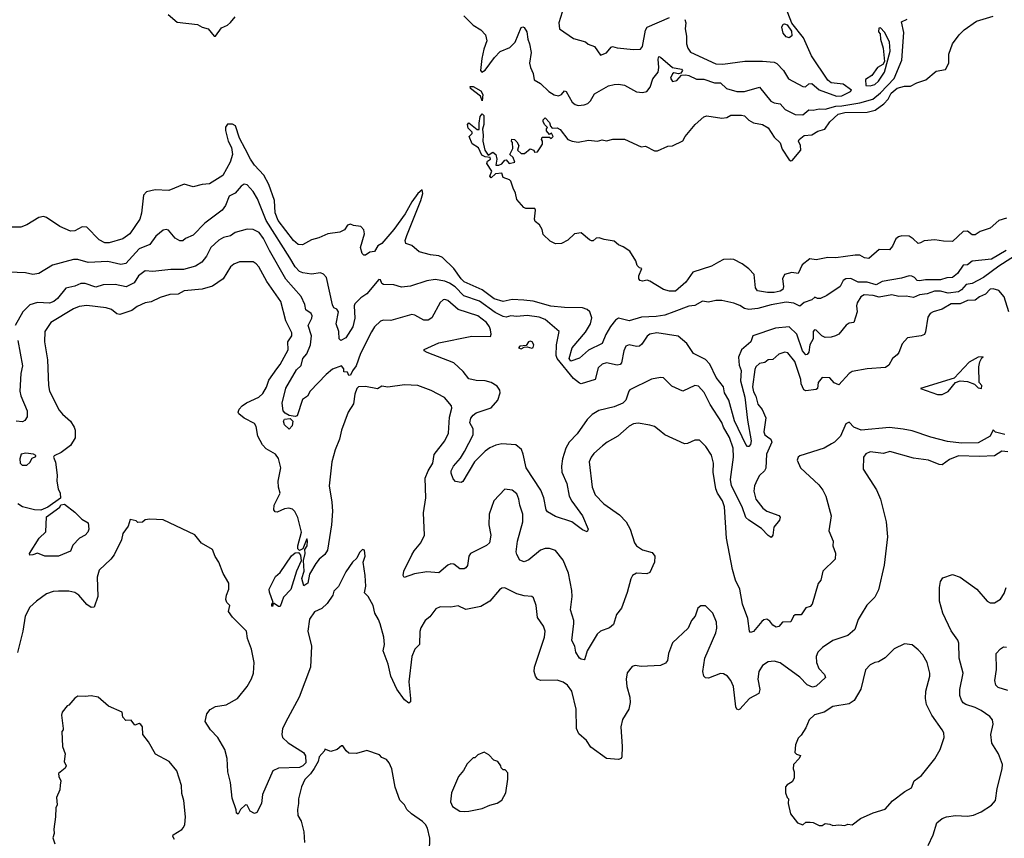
# Model space of a CAD drawing. Extents: x 1771496 to 1971148, y 471553 to 643630.
# Tile 375 of 656: x 1866537 to 1873110, y 547642 to 553105. Entities that reach past the tile are written whole.
import ezdxf

# ---------------------------------------------------------------- set-up
doc = ezdxf.new("R2010")
doc.units = 0

msp = doc.modelspace()

# ---------------------------------------------------------------- linework, layer by layer
at = {"layer": '0CON10XD'}
for points in [[(1870977.3, 553107.3), (1870983.5, 553083.5), (1870980.6, 553045), (1870989.2, 552995), (1870989.7, 552945), (1870998, 552915), (1871015, 552887.3), (1871185, 552811), (1871231.3, 552808.7), (1871378.3, 552828.3), (1871495, 552828.8), (1871575, 552821.9), (1871592.1, 552812.1), (1871636.2, 552765), (1871669.4, 552709.4), (1871765, 552659.2), (1871782.3, 552657.7), (1871805, 552676.2), (1871825, 552680), (1871875, 552636.2), (1871990, 552595), (1872025, 552596.9), (1872083.3, 552625), (1872090, 552635), (1872035, 552674.3), (1871955, 552684.3), (1871931.8, 552701.8), (1871822.9, 552862.9), (1871769.2, 552985), (1871692.4, 553082.4), (1871648.8, 553191.2)], [(1867528.7, 553138.7), (1867588.8, 553088.8), (1867725, 553072), (1867755, 553055.8), (1867796, 553045), (1867835, 552996.2), (1867845, 552996), (1867885, 553050), (1867925, 553068.9), (1867945, 553086.9), (1867976.4, 553125)], [(1869501.5, 553131.5), (1869565, 553068.6), (1869615, 553038.2), (1869647.8, 553005), (1869654.8, 552965), (1869635, 552909.2), (1869622.1, 552845), (1869613.8, 552765), (1869623.3, 552755), (1869645, 552768.5), (1869707.3, 552852.7), (1869745, 552892.1), (1869810.3, 552920.3), (1869844.7, 552955), (1869885, 553052.9), (1869895, 553057.3), (1869905, 553052.2), (1869922, 553025), (1869929.1, 552975), (1869940.6, 552945), (1869951.1, 552885), (1869940.9, 552815), (1869946.9, 552785), (1869965.5, 552745), (1869972.6, 552702.6), (1870015, 552678.2), (1870068.5, 552625), (1870105, 552604.1), (1870135, 552597.7), (1870153.9, 552606.1), (1870175, 552630), (1870185, 552626), (1870225, 552555.3), (1870245, 552538.9), (1870265, 552533.3), (1870305, 552536.3), (1870329.4, 552545), (1870347.1, 552562.9), (1870375, 552611.2), (1870467.4, 552662.6), (1870505, 552673.1), (1870535, 552675.6), (1870575, 552667.5), (1870655, 552622.7), (1870695, 552619), (1870723.1, 552626.9), (1870745.7, 552654.3), (1870765, 552710), (1870799.3, 552755), (1870804.7, 552785), (1870799.3, 552840.7), (1870805, 552858.8), (1870815, 552856), (1870895, 552786.7), (1870956.2, 552775), (1870961.2, 552765), (1870950.7, 552749.3), (1870935, 552743.3), (1870905, 552750), (1870895, 552743.3), (1870882.9, 552715), (1870895, 552692.9), (1870925, 552699.2), (1870955.8, 552734.2), (1870985, 552736.5), (1871005, 552733.1), (1871055, 552708.5), (1871105, 552707.4), (1871175, 552683.7), (1871215, 552684.7), (1871256.7, 552645), (1871325, 552624.9), (1871375, 552625.4), (1871475, 552655.6), (1871551.8, 552561.8), (1871575, 552550), (1871615, 552543.6), (1871647.9, 552505), (1871715, 552471.8), (1871765, 552470.2), (1871805, 552502.8), (1871835, 552501.2), (1871875, 552511.1), (1871915, 552507.1), (1871985, 552528.5), (1872025, 552531.1), (1872145, 552549.6), (1872232.8, 552575), (1872285, 552616.3), (1872375, 552712.5), (1872427.4, 552835), (1872438.9, 553018.9), (1872425, 553090), (1872461.3, 553108.7)], [(1873125, 551780.8), (1873075, 551764.5), (1873015, 551713.3), (1872949.4, 551690.6), (1872915, 551670), (1872895, 551669.2), (1872865, 551693.8), (1872835, 551692), (1872764.2, 551625.8), (1872705, 551626.2), (1872646.1, 551636.1), (1872575, 551630), (1872550, 551615), (1872535, 551612), (1872502.8, 551642.8), (1872475, 551659.6), (1872427, 551663), (1872403.7, 551656.3), (1872387.3, 551642.7), (1872365, 551592.9), (1872345, 551568.6), (1872275, 551570.6), (1872205, 551511.4), (1872176.7, 551515), (1872145, 551534.3), (1872115.8, 551534.2), (1871985, 551516.6), (1871931.5, 551518.5), (1871855, 551503.3), (1871811.5, 551508.5), (1871760.5, 551469.5), (1871735, 551411.2), (1871692.6, 551417.4), (1871644, 551405), (1871630, 551375), (1871637.1, 551325), (1871630.8, 551305), (1871615, 551292.7), (1871575, 551285.5), (1871530, 551285), (1871463.3, 551295), (1871450, 551315), (1871440.8, 551405), (1871405, 551442.5), (1871360, 551475), (1871305, 551503.8), (1871285, 551507.5), (1871235, 551505.8), (1871202.4, 551487.6), (1871155, 551460.8), (1871030.4, 551419.6), (1870985, 551353.1), (1870915, 551292.7), (1870875, 551293.6), (1870836.2, 551305), (1870745, 551360.8), (1870725, 551366.2), (1870695, 551360), (1870680, 551365), (1870670, 551375), (1870670, 551395), (1870690, 551445), (1870675, 551450), (1870660, 551465), (1870650, 551495), (1870609.3, 551559.3), (1870565, 551590), (1870535, 551602.5), (1870505, 551627.5), (1870438.3, 551638.3), (1870405, 551650), (1870385, 551647.5), (1870365, 551630), (1870355, 551630), (1870340, 551635), (1870285, 551682.5), (1870240, 551675), (1870195.8, 551634.2), (1870155, 551611.2), (1870115, 551610), (1870077.7, 551627.7), (1870032.1, 551672.1), (1870024.3, 551704.3), (1870007, 551737), (1869979.3, 551759.3), (1869973.8, 551775), (1869981.2, 551835), (1869976.2, 551845), (1869915, 551845.8), (1869901.7, 551851.7), (1869855.8, 551905.8), (1869847.3, 551947.3), (1869831.4, 551981.4), (1869816.4, 552026.4), (1869806.2, 552036.2), (1869765, 552052.5), (1869755, 552080), (1869713, 552077), (1869685, 552050), (1869675, 552060), (1869690, 552095), (1869656.2, 552145), (1869660, 552160), (1869680, 552175), (1869677.5, 552185), (1869645, 552190), (1869621.7, 552201.7), (1869600, 552250), (1869557.7, 552277.7), (1869537.5, 552325), (1869556.7, 552345), (1869557.5, 552355), (1869531.7, 552381.7), (1869526.7, 552405), (1869536.4, 552416.4), (1869591.7, 552371.7), (1869605, 552372.5), (1869604.1, 552414.1), (1869611.7, 552458.3), (1869625, 552476), (1869635, 552466), (1869636.2, 552405), (1869627.5, 552375), (1869632.2, 552335), (1869628.6, 552295), (1869641.4, 552235), (1869665, 552200), (1869695, 552220.8), (1869716.7, 552205), (1869723.3, 552175), (1869715, 552133.3), (1869736.1, 552133.9), (1869755, 552142.5), (1869775, 552167.5), (1869785, 552170), (1869805, 552146.2), (1869842.5, 552155), (1869832.5, 552185), (1869810, 552205), (1869830, 552245), (1869827.5, 552285), (1869820, 552295), (1869823, 552307), (1869840, 552305), (1869855, 552290), (1869870, 552265), (1869860, 552235), (1869885, 552212.5), (1869907, 552213), (1869945, 552242.5), (1869970, 552235), (1869975, 552220), (1869995, 552222.5), (1870010.7, 552249.3), (1870026.7, 552275), (1870027.5, 552295), (1870020, 552305), (1870025, 552320), (1870075, 552320), (1870085, 552312.5), (1870097.5, 552325), (1870088.3, 552348.3), (1870075, 552340), (1870053, 552363), (1870053, 552377), (1870060, 552385), (1870040, 552405), (1870032.5, 552425), (1870032.5, 552437.5), (1870045, 552450), (1870075, 552420), (1870080, 552395), (1870091.7, 552381.7), (1870125, 552382.5), (1870145, 552372.5), (1870197.5, 552305), (1870225, 552293.3), (1870265, 552288.8), (1870335, 552301.2), (1870395, 552293.3), (1870425, 552303.3), (1870455, 552296.7), (1870497, 552307), (1870575, 552307.5), (1870685, 552257.5), (1870715, 552260), (1870775, 552230), (1870795, 552230), (1870865, 552260), (1870895, 552262.5), (1870965, 552297.5), (1870980, 552325), (1871047.5, 552405), (1871105, 552457.5), (1871125, 552462.5), (1871225, 552447.1), (1871257, 552453), (1871285, 552467.5), (1871355, 552468.8), (1871375, 552463.3), (1871404.2, 552434.2), (1871435, 552415.8), (1871495.8, 552405.8), (1871535, 552384.2), (1871575, 552320), (1871615, 552284), (1871627.9, 552242.1), (1871675, 552169.2), (1871685, 552162.5), (1871695, 552165.8), (1871752, 552235), (1871750, 552265), (1871736.7, 552295), (1871740, 552305), (1871775, 552332), (1871825, 552335.8), (1871865, 552362), (1871913.3, 552375), (1871945, 552423.8), (1872001.4, 552475), (1872045.3, 552484.7), (1872195, 552488.4), (1872249.1, 552500.9), (1872306.5, 552543.5), (1872334, 552575), (1872355, 552614.6), (1872395, 552647.3), (1872445, 552661.2), (1872485, 552662), (1872525.7, 552684.3), (1872587, 552703), (1872655, 552760.8), (1872718, 552772), (1872739.2, 552815), (1872740.5, 552875), (1872765, 552943.8), (1872810, 553005), (1872843.4, 553036.6), (1872925, 553094.6), (1873035, 553128.9)], [(1870159.3, 553155), (1870136.7, 553085), (1870141.2, 553045), (1870235, 552979.4), (1870315, 552957.5), (1870331.7, 552941.7), (1870375, 552926.2), (1870415, 552867.5), (1870455, 552883.5), (1870485, 552921.2), (1870495, 552926), (1870525, 552917.5), (1870635.9, 552905.9), (1870681.7, 552908.3), (1870694.5, 552925.5), (1870714.8, 553035.2), (1870725, 553055.9), (1870875, 553118.9)], [(1871675, 552983.3), (1871655, 552990), (1871634.5, 553014.5), (1871625.6, 553055), (1871635, 553074.2), (1871642.6, 553077.4), (1871660.6, 553070.6), (1871689.4, 553029.4), (1871692.3, 552997.7), (1871675, 552983.3)], [(1872215, 552664.5), (1872245, 552673.5), (1872270, 552695), (1872310.6, 552755), (1872349.2, 552895), (1872345, 552957.5), (1872310.7, 553020.7), (1872285, 553050), (1872271.7, 553048.3), (1872270, 553025), (1872281.7, 553011.7), (1872283.3, 552975), (1872301.2, 552915), (1872311.2, 552825), (1872300, 552805), (1872264.7, 552785.3), (1872227.1, 552732.9), (1872184.3, 552705), (1872186.7, 552666.7), (1872215, 552664.5)], [(1869625, 552563.8), (1869613.8, 552595), (1869546, 552645), (1869545, 552660), (1869565, 552660), (1869615, 552630.8), (1869628.1, 552605), (1869625, 552563.8)], [(1873123.3, 551565), (1873025, 551506), (1872896.7, 551493.3), (1872865, 551470), (1872835, 551468), (1872797.7, 551412.3), (1872765, 551385.5), (1872727.8, 551382.2), (1872685, 551368.5), (1872585, 551369.6), (1872545, 551361.8), (1872529.2, 551365), (1872511.9, 551385), (1872493.6, 551393.6), (1872474.7, 551394.7), (1872425, 551379.2), (1872295, 551357.3), (1872255, 551335.2), (1872195, 551352.9), (1872133.9, 551353.9), (1872085, 551378), (1872053.2, 551376.8), (1872034.3, 551365), (1872014, 551325), (1871925.8, 551265), (1871884, 551244), (1871864.1, 551244.1), (1871845, 551254.2), (1871825.6, 551235), (1871775, 551216.8), (1871745, 551193.8), (1871704.4, 551214.4), (1871655, 551219.2), (1871555, 551201.2), (1871465, 551176.9), (1871405, 551171.4), (1871375, 551177), (1871345, 551197.8), (1871305, 551214.4), (1871225, 551230.7), (1871185, 551230.4), (1871135, 551219.3), (1871095, 551227.3), (1871043.3, 551196.7), (1871005, 551193.5), (1870905, 551155.3), (1870845, 551133.2), (1870785.6, 551124.4), (1870689.3, 551120.7), (1870605, 551096.2), (1870535, 551113.3), (1870515, 551099.5), (1870481.4, 551058.6), (1870449.7, 551005), (1870425, 550944.4), (1870335, 550898.9), (1870275, 550847.1), (1870217.3, 550827.3), (1870205.6, 550845), (1870225, 550915.6), (1870315, 551019.3), (1870348, 551075), (1870356.1, 551115), (1870344.1, 551155), (1870325, 551171.9), (1870295, 551182.2), (1870175, 551184.2), (1870083.5, 551193.5), (1869965, 551227.6), (1869903.8, 551233.8), (1869825, 551238.3), (1869765, 551223.7), (1869705, 551242.8), (1869625, 551302.2), (1869504.6, 551355), (1869483.5, 551375), (1869434.3, 551444.3), (1869359, 551519), (1869335, 551529.1), (1869280, 551535), (1869205, 551555.7), (1869155, 551599.1), (1869115, 551612.2), (1869111.5, 551631.5), (1869121.1, 551665), (1869215, 551899.4), (1869227.3, 551945), (1869225, 551968.8), (1869195, 551944.4), (1869155, 551889.7), (1869111.2, 551808.8), (1869034.3, 551705.7), (1868955, 551610.8), (1868928.9, 551595), (1868905, 551558.8), (1868875.5, 551554.5), (1868845, 551533.8), (1868835, 551533.3), (1868822.5, 551545), (1868811.4, 551585), (1868839.4, 551675), (1868835, 551703.8), (1868815, 551724.2), (1868765, 551731.2), (1868745, 551740), (1868725, 551733.3), (1868705, 551703.3), (1868675, 551688), (1868595, 551675.8), (1868535, 551649.2), (1868485, 551636.7), (1868425, 551602.5), (1868395, 551605.5), (1868365, 551632.1), (1868262.7, 551765), (1868243.5, 551816.5), (1868237.5, 551897.5), (1868200, 552005), (1868166.6, 552066.6), (1868105, 552134.5), (1868077.1, 552175), (1868043.1, 552243.1), (1868004.7, 552314.7), (1867977.6, 552397.6), (1867958.3, 552408.3), (1867925, 552406.9), (1867911.7, 552388.3), (1867910.9, 552365), (1867927.8, 552295), (1867951.6, 552251.6), (1867957.1, 552205), (1867943.1, 552155), (1867892.7, 552065), (1867805, 552008.9), (1867754.6, 552005.4), (1867695, 551990.6), (1867635, 552008.2), (1867533.3, 551965), (1867441.4, 551968.6), (1867384.4, 551955.6), (1867364.2, 551935), (1867350, 551815), (1867338.6, 551775), (1867272.9, 551675), (1867225, 551643.6), (1867135, 551615.6), (1867105, 551615.6), (1867068, 551635), (1866985, 551720), (1866955, 551722.5), (1866905, 551695.7), (1866875, 551693.1), (1866805, 551724.4), (1866715.3, 551785.3), (1866695, 551790.9), (1866665, 551785.6), (1866585, 551736.4), (1866545, 551720), (1866485, 551721.4)], [(1873235, 551563.5), (1873075, 551460.7), (1872970.9, 551385), (1872895, 551345.3), (1872855, 551338.2), (1872825, 551302.6), (1872805, 551290), (1872735, 551280.5), (1872685, 551293.3), (1872645, 551293.9), (1872595, 551274.7), (1872545, 551269.7), (1872505, 551250.3), (1872455, 551260.4), (1872407, 551257), (1872358.8, 551268.8), (1872275, 551252.6), (1872235, 551264.4), (1872175, 551268.5), (1872152.9, 551255), (1872128.8, 551215), (1872123.8, 551195), (1872128.8, 551155), (1872105.9, 551084.1), (1872075, 551080), (1872055, 551066.2), (1872005, 551006.7), (1871982.5, 550995), (1871954.5, 550985.5), (1871914.6, 550984.6), (1871892, 550995), (1871855, 551033.3), (1871844.2, 551035.8), (1871834.3, 551025), (1871834.5, 550975), (1871812.5, 550935), (1871805, 550886.7), (1871795, 550870), (1871785, 550869.5), (1871762.8, 550895), (1871725, 551005.6), (1871675, 551054.3), (1871583.6, 551046.4), (1871430.6, 550995), (1871418.8, 550955), (1871355, 550902.5), (1871336.4, 550853.6), (1871340.6, 550799.4), (1871354.3, 550764.3), (1871348.5, 550695), (1871377.1, 550585), (1871397, 550433), (1871420.7, 550295), (1871415, 550270), (1871405, 550256), (1871395, 550257.5), (1871385, 550269.4), (1871308.9, 550428.9), (1871271.4, 550565), (1871243.1, 550615), (1871235.2, 550655), (1871186.8, 550716.8), (1871145, 550805.6), (1871115, 550837.5), (1871035, 550877.1), (1870992, 550945), (1870932.6, 550992.6), (1870790, 551015), (1870745, 551007.5), (1870725, 550992.9), (1870690.7, 550939.3), (1870675, 550925.7), (1870655, 550924.4), (1870605, 550935.6), (1870584.5, 550925.5), (1870570, 550895), (1870555.6, 550815), (1870545, 550804.3), (1870525, 550800), (1870455, 550816.2), (1870425, 550806.7), (1870398.3, 550781.7), (1870378, 550705), (1870285, 550675.6), (1870275, 550678.8), (1870235, 550710), (1870125.6, 550845), (1870119.1, 550865), (1870121.2, 550935), (1870138, 551025), (1870045.5, 551105), (1870005, 551118.9), (1869925, 551130.7), (1869855, 551124.7), (1869815, 551128.7), (1869785, 551119.1), (1869765, 551123.3), (1869712.1, 551152.1), (1869606.9, 551226.9), (1869501.2, 551261.2), (1869445, 551322.4), (1869406.7, 551346.7), (1869375, 551359.8), (1869311.2, 551371.2), (1869255, 551363.2), (1869145, 551326.1), (1869085, 551320), (1869035, 551335.6), (1868965, 551338), (1868953.8, 551345), (1868945, 551370), (1868935, 551371.2), (1868855.6, 551275), (1868815, 551248.1), (1868775, 551210), (1868770.4, 551195), (1868773.6, 551113.6), (1868761.3, 551055), (1868715, 550981.5), (1868680, 550965), (1868670.5, 550975), (1868667.3, 551025), (1868650.7, 551075), (1868665.8, 551155.8), (1868655, 551172.2), (1868635, 551182.9), (1868625, 551201.4), (1868585, 551384.3), (1868565, 551406.7), (1868545, 551415.5), (1868485, 551407.3), (1868426.7, 551415), (1868405, 551424.5), (1868375, 551455.5), (1868341, 551515), (1868183.5, 551765), (1868125, 551908.6), (1868095, 551959.4), (1868055, 552001.9), (1868035, 552006.9), (1868015, 551993.3), (1867975, 551948.1), (1867935, 551927.5), (1867910.9, 551865), (1867888.1, 551835), (1867772.4, 551747.6), (1867695, 551668.1), (1867644.5, 551645.5), (1867625, 551630), (1867605, 551629.2), (1867575, 551647.5), (1867529.7, 551699.7), (1867515, 551704.3), (1867495, 551699.4), (1867445, 551661.1), (1867405.2, 551604.8), (1867334.8, 551575.2), (1867245, 551477.5), (1867211.1, 551471.1), (1867125, 551491.2), (1866995, 551484.6), (1866925, 551504.7), (1866895.3, 551504.7), (1866755, 551467.9), (1866665, 551410.8), (1866625, 551405.7), (1866575, 551415.7), (1866465, 551420)], [(1871235.9, 550385.9), (1871225, 550417.8), (1871147.1, 550537.1), (1871106.6, 550616.6), (1871069.8, 550659.8), (1871045, 550664.3), (1870965, 550625.8), (1870890.2, 550660.2), (1870835, 550716), (1870815, 550718), (1870755, 550705.8), (1870611.2, 550635), (1870602.9, 550625), (1870584.4, 550565), (1870562.9, 550545), (1870505, 550521.5), (1870403.7, 550496.3), (1870359.4, 550470.6), (1870325, 550436.9), (1870258.3, 550341.7), (1870205, 550285.4), (1870184.2, 550245), (1870161.6, 550175), (1870154.2, 550125), (1870156.6, 550086.6), (1870190.1, 550010.1), (1870206.3, 549925), (1870222.7, 549892.7), (1870293.6, 549795), (1870333.3, 549705), (1870325, 549687.5), (1870295, 549700), (1870223.8, 549755), (1870115, 549788.9), (1870059.8, 549819.8), (1870051.8, 549835), (1870036.6, 549915), (1870016.6, 549965), (1869918.1, 550115), (1869899.2, 550205), (1869886.5, 550236.5), (1869848.7, 550268.7), (1869755, 550273.6), (1869715, 550265.4), (1869675, 550247.7), (1869645, 550226.2), (1869572.7, 550155), (1869495, 550023.8), (1869485, 550016.7), (1869447.5, 550022.5), (1869431.2, 550041.2), (1869418.3, 550078.3), (1869418.6, 550095), (1869433.5, 550125), (1869480.2, 550179.8), (1869507.3, 550222.7), (1869564, 550335), (1869563.8, 550375), (1869541.1, 550415), (1869547.9, 550445), (1869563.5, 550466.5), (1869585, 550481.6), (1869685, 550515.5), (1869729.1, 550565), (1869744.6, 550615), (1869742.3, 550632.3), (1869725, 550660), (1869685, 550684.5), (1869644.6, 550694.6), (1869585, 550696.7), (1869535, 550708.9), (1869497.8, 550757.8), (1869435, 550814.5), (1869257.5, 550885), (1869237.5, 550895), (1869237.5, 550905), (1869335, 550948.6), (1869555, 550992.7), (1869679.5, 550990.5), (1869684.1, 551005.9), (1869680.6, 551035), (1869674.4, 551055), (1869653.3, 551085), (1869595, 551128.8), (1869465, 551171.3), (1869395, 551230.6), (1869375, 551238.1), (1869365, 551235.7), (1869345, 551218), (1869288.1, 551115), (1869265, 551100.5), (1869235, 551100.9), (1869175, 551133.1), (1869155, 551136.7), (1869015, 551096.9), (1868965, 551099.4), (1868945, 551094.2), (1868905.7, 551055), (1868885, 551022), (1868811.8, 550878.2), (1868784.2, 550795), (1868757.8, 550762.2), (1868745, 550732.5), (1868735, 550730), (1868725, 550753.3), (1868700, 550755), (1868702, 550775), (1868685, 550795.5), (1868625, 550772.2), (1868583.6, 550736.4), (1868475.6, 550625), (1868457.5, 550592.5), (1868425, 550571.2), (1868388.9, 550461.1), (1868375, 550456.5), (1868335, 550463.8), (1868308.7, 550478.7), (1868296.2, 550495), (1868288.6, 550545), (1868313.8, 550646.2), (1868385, 550769.2), (1868415, 550797.5), (1868428.2, 550845), (1868453.8, 550876.2), (1868477.3, 550935), (1868486.1, 550996.1), (1868463.5, 551063.5), (1868487.4, 551112.6), (1868489.7, 551129.7), (1868483.8, 551145), (1868448.1, 551168.1), (1868440.9, 551205), (1868415, 551257.1), (1868313, 551373), (1868204.4, 551564.4), (1868164.6, 551645), (1868136.7, 551685), (1868095.8, 551704.2), (1868055, 551707.8), (1867975, 551684.4), (1867945, 551662.5), (1867897.9, 551652.1), (1867865.9, 551634.1), (1867812.1, 551585), (1867783.6, 551526.4), (1867753.9, 551486.1), (1867710.6, 551459.4), (1867631.5, 551438.5), (1867545, 551439.1), (1867425, 551425.6), (1867375, 551428.6), (1867330, 551395), (1867301.7, 551348.3), (1867246.7, 551323.3), (1867175, 551338.2), (1867095, 551335.4), (1867045, 551320), (1866975, 551345.3), (1866945, 551345.4), (1866905, 551327.3), (1866845, 551313.3), (1866789.5, 551245), (1866765, 551223.8), (1866735, 551213.6), (1866655, 551218.5), (1866605, 551201.5), (1866558.9, 551155), (1866506.9, 551065)], [(1873115, 550336.6), (1873051.8, 550351.8), (1873035, 550367.5), (1873015.9, 550325), (1872935, 550282.1), (1872825, 550278), (1872731.1, 550291.1), (1872619.2, 550319.2), (1872495, 550361.4), (1872435, 550373.2), (1872345, 550382.7), (1872155, 550365.3), (1872104.8, 550384.8), (1872075, 550420), (1872052.4, 550407.6), (1872017.1, 550325), (1871976.7, 550285), (1871956.2, 550273.8), (1871908.8, 550245), (1871745.8, 550194.2), (1871733.8, 550185), (1871728, 550165), (1871750, 550115), (1871872.1, 550002.1), (1871900, 549965), (1871918.8, 549925), (1871953.8, 549795), (1871940, 549695), (1871968.6, 549625), (1871966.2, 549595), (1871983.8, 549545), (1871981.4, 549505), (1871900, 549425), (1871886.2, 549365), (1871868.3, 549341.7), (1871828, 549205), (1871815, 549188.8), (1871785, 549180), (1871755, 549132.5), (1871715, 549133.3), (1871703.3, 549125), (1871685, 549087.5), (1871630, 549085), (1871605, 549056.7), (1871588.3, 549051.7), (1871565, 549064), (1871545, 549091.2), (1871525, 549103.8), (1871505, 549100), (1871490.9, 549089.1), (1871435, 549022.9), (1871416.2, 549016.2), (1871410, 549025), (1871398.6, 549108.6), (1871361.8, 549205), (1871344.4, 549305), (1871316.7, 549365), (1871296.9, 549435), (1871256.4, 549645), (1871243.5, 549855), (1871229.5, 549895), (1871195, 549945.8), (1871183.6, 549975), (1871167.3, 550085), (1871170, 550145), (1871155, 550200), (1871117.9, 550257.9), (1871075, 550298.8), (1871045, 550300), (1870995, 550276.2), (1870975, 550273.8), (1870844.5, 550334.5), (1870806, 550365), (1870775, 550389.2), (1870745, 550400), (1870665, 550413.1), (1870635, 550408.1), (1870605, 550391.9), (1870529.2, 550325), (1870458, 550285), (1870428.5, 550261.5), (1870370.5, 550209.5), (1870351.9, 550185), (1870339.4, 550155), (1870358.5, 549985), (1870378.1, 549935), (1870435.7, 549875), (1870541.7, 549801.7), (1870585.7, 549755), (1870612.9, 549705), (1870640.8, 549615), (1870653.8, 549595), (1870695, 549567.5), (1870760.3, 549550.3), (1870778.1, 549525), (1870775.6, 549485), (1870744.2, 549415), (1870723.4, 549406.6), (1870655, 549411.1), (1870627.5, 549395), (1870616.6, 549373.4), (1870593.1, 549283.1), (1870555, 549178), (1870522.2, 549135), (1870501.7, 549068.3), (1870475, 549045.8), (1870414.5, 549025.5), (1870392, 549005), (1870325.7, 548894.3), (1870310.7, 548839.3), (1870305, 548832.5), (1870285, 548836.7), (1870273.8, 548845), (1870250, 548885), (1870242.5, 548925), (1870223.1, 548963.1), (1870236.9, 549075), (1870236, 549096), (1870214, 549166), (1870225.6, 549255), (1870223.5, 549295), (1870201.5, 549411.5), (1870165, 549497.5), (1870113.4, 549563.4), (1870075, 549577.1), (1870045, 549575.6), (1870015, 549564.4), (1869935, 549501.1), (1869905, 549486.7), (1869875, 549499.4), (1869855, 549536.7), (1869851.8, 549555), (1869860.4, 549625), (1869896.7, 549755), (1869895.5, 549805.5), (1869875.6, 549865), (1869870, 549905), (1869855, 549941.2), (1869825.8, 549965.8), (1869775, 549972.5), (1869703.1, 549895), (1869671.4, 549805), (1869668.9, 549735), (1869683.3, 549665), (1869673.5, 549615), (1869653.8, 549596.2), (1869546.4, 549543.6), (1869535.5, 549524.5), (1869526.2, 549463.8), (1869515, 549447.5), (1869505, 549441.4), (1869475, 549441.4), (1869435, 549470.8), (1869415, 549474.2), (1869395, 549465.8), (1869335, 549414), (1869255, 549421.5), (1869172.5, 549407.5), (1869103.3, 549383.3), (1869096.4, 549396.4), (1869101.4, 549425), (1869156, 549534), (1869170, 549560), (1869215.3, 549614.7), (1869240.6, 549665), (1869233.3, 549815), (1869247.7, 549915), (1869244.6, 550045), (1869263.6, 550095), (1869295.5, 550145), (1869305, 550203.8), (1869375, 550294), (1869399.4, 550345), (1869406.4, 550453.6), (1869421.7, 550511.7), (1869418.8, 550528.8), (1869373, 550583), (1869285, 550630.8), (1869195, 550664.2), (1869105, 550667.8), (1868995, 550653.8), (1868955, 550658.8), (1868925, 550641.2), (1868845, 550658.1), (1868798.8, 550655), (1868788.8, 550645), (1868774.8, 550605), (1868765, 550541.1), (1868729.1, 550485), (1868685.1, 550365), (1868671.4, 550305), (1868643.2, 550235), (1868620.3, 550155), (1868602.1, 549995), (1868620.9, 549885), (1868624.6, 549825), (1868617.7, 549735), (1868591.8, 549565), (1868575, 549535.6), (1868535.8, 549504.2), (1868513.4, 549476.6), (1868472.2, 549405), (1868461.4, 549345), (1868435, 549326.7), (1868420.8, 549375), (1868436.4, 549425), (1868432.5, 549495), (1868443.9, 549543.9), (1868441.2, 549568.8), (1868456.9, 549595), (1868458.8, 549625), (1868455, 549640), (1868427.5, 549575), (1868405, 549563.3), (1868394.3, 549575), (1868394.5, 549595), (1868418.5, 549685), (1868394, 549784), (1868374.1, 549824.1), (1868357.7, 549837.7), (1868334.7, 549844.7), (1868305, 549840.9), (1868255, 549818.1), (1868241.7, 549821.7), (1868232.9, 549835), (1868236.1, 549865), (1868276.7, 549945), (1868265.3, 549985), (1868262, 550025), (1868280.8, 550115), (1868265, 550176.9), (1868245, 550205.4), (1868181.5, 550241.5), (1868157.2, 550267.2), (1868126.6, 550326.6), (1868115, 550390), (1868105, 550411.4), (1868035, 550445.6), (1868000, 550475), (1867996, 550485), (1868002, 550505), (1868022.6, 550527.4), (1868052, 550548), (1868133.8, 550585), (1868160.3, 550609.7), (1868185, 550652.5), (1868199.5, 550700.5), (1868253.9, 550776.1), (1868276.7, 550805), (1868328.3, 550901.7), (1868326.9, 550955), (1868353.8, 550995), (1868354.6, 551015), (1868313.1, 551095), (1868280, 551225), (1868187.6, 551357.6), (1868132.7, 551455), (1868115, 551476.5), (1868095, 551489.1), (1868005, 551488.8), (1867966.1, 551473.9), (1867944.1, 551455.9), (1867895, 551375.6), (1867824.2, 551325.8), (1867755, 551306.9), (1867635.4, 551294.6), (1867596, 551274), (1867539.8, 551270.2), (1867475, 551251.5), (1867415, 551222.5), (1867375.4, 551214.6), (1867321.7, 551191.7), (1867285, 551163.6), (1867205, 551137.9), (1867185, 551142.9), (1867150.5, 551170.5), (1867115, 551182), (1866985, 551198.8), (1866935, 551190.7), (1866895.2, 551174.8), (1866745.7, 551085), (1866705.7, 551025), (1866701.8, 550955), (1866722.7, 550835), (1866728.9, 550665), (1866735.5, 550625.5), (1866799.6, 550499.6), (1866821.7, 550471.7), (1866876.2, 550426.2), (1866901.4, 550385), (1866906.9, 550365), (1866906.4, 550315), (1866876, 550264), (1866812.7, 550217.3), (1866766.2, 550195), (1866763.3, 550185), (1866776.9, 550153.1), (1866786.4, 550065), (1866784.2, 550025), (1866794.3, 549974.3), (1866807.1, 549945), (1866808.8, 549911.2), (1866725, 549852.5), (1866677.5, 549832.5), (1866635, 549833.1), (1866556.7, 549855), (1866525, 549874.5)], [(1873141, 551155), (1873109.8, 551255), (1873075, 551297.3), (1873035, 551308.9), (1873015, 551307.2), (1872985, 551272.5), (1872944.2, 551255.8), (1872915, 551233.1), (1872865, 551230.8), (1872815, 551208.3), (1872755, 551208.9), (1872695, 551174.4), (1872635, 551155.3), (1872616.5, 551143.5), (1872600.9, 551119.1), (1872585, 551021.2), (1872577.3, 551005), (1872555, 550994.6), (1872465, 550982), (1872427.8, 550942.2), (1872405.5, 550884.5), (1872395, 550868.8), (1872364, 550845), (1872340.6, 550799.4), (1872317.5, 550785), (1872195, 550774.7), (1872095, 550757.3), (1872073.8, 550745), (1872005, 550669.4), (1871975, 550682.5), (1871945, 550715.8), (1871895, 550717.5), (1871867.8, 550685), (1871862.5, 550645), (1871855, 550637.5), (1871785, 550627.5), (1871771.2, 550635), (1871754.5, 550674.5), (1871751.5, 550705), (1871711.8, 550825), (1871665, 550882.2), (1871645, 550886.5), (1871605, 550873.1), (1871565, 550837.3), (1871534.7, 550835.3), (1871512.7, 550817.3), (1871475, 550810.5), (1871452.5, 550787.5), (1871445, 550770), (1871430, 550655), (1871435, 550622.5), (1871452.1, 550592.1), (1871465, 550540), (1871493.6, 550503.6), (1871517.7, 550447.7), (1871504.6, 550355), (1871511.8, 550335), (1871530.5, 550320.5), (1871551.1, 550305), (1871557.7, 550285), (1871522.5, 550205), (1871517.6, 550112.4), (1871510, 550095), (1871476.9, 550063.1), (1871461.1, 550035), (1871441.8, 549995), (1871438, 549958), (1871452.5, 549905), (1871498.5, 549845), (1871525, 549824.6), (1871605.5, 549795.5), (1871613.8, 549785), (1871608.8, 549765), (1871572.1, 549717.9), (1871564, 549666), (1871555, 549650), (1871535, 549662), (1871490.5, 549710.5), (1871405, 549764.3), (1871385, 549783.8), (1871360.3, 549855), (1871289.8, 549995), (1871282.3, 550037.7), (1871301.6, 550185), (1871300, 550245), (1871275, 550316.7), (1871235.9, 550385.9)], [(1866525.3, 550965), (1866554.6, 550795.4), (1866544.7, 550745), (1866537.1, 550625), (1866543.5, 550595), (1866586.4, 550495), (1866586.2, 550455), (1866570.5, 550429.5), (1866555, 550420.8), (1866513.3, 550425)], [(1869885, 550907.5), (1869905, 550920), (1869925, 550922.5), (1869955, 550913.3), (1869965, 550917.5), (1869968.8, 550935), (1869958.8, 550955), (1869945, 550960), (1869933.6, 550956.4), (1869918.3, 550931.7), (1869875, 550927.5), (1869867.5, 550915), (1869885, 550907.5)], [(1872665, 550604.5), (1872695, 550604.5), (1872735.9, 550624.1), (1872785.7, 550684.3), (1872815.8, 550694.2), (1872865, 550691.4), (1872911.7, 550671.7), (1872935, 550648), (1872957.5, 550645), (1872960, 550665), (1872942.5, 550685), (1872940.7, 550789.3), (1872947.3, 550822.7), (1872960.7, 550849.3), (1872970, 550855), (1872935, 550853.3), (1872875, 550820), (1872775, 550712.5), (1872550, 550645), (1872665, 550604.5)], [(1868335, 550372.5), (1868305, 550402.5), (1868298, 550425), (1868305, 550438.8), (1868342.7, 550442.7), (1868361.4, 550425), (1868355.9, 550394.1), (1868335, 550372.5)], [(1873135, 550221.1), (1873095, 550225.3), (1873045.2, 550194.8), (1872945, 550189.3), (1872805, 550193.5), (1872745, 550170.3), (1872695, 550135.3), (1872675, 550137.5), (1872605, 550166.5), (1872505, 550179.6), (1872347.3, 550222.7), (1872305, 550210.5), (1872215, 550221.5), (1872185, 550206.9), (1872169.4, 550185), (1872169.2, 550105), (1872258.3, 549968.3), (1872284.3, 549905), (1872322.2, 549755), (1872331.1, 549655), (1872308.6, 549465), (1872269.7, 549300.3), (1872245, 549251.2), (1872192.6, 549197.4), (1872153.8, 549135), (1872135, 549102.5), (1872112, 549035), (1872065, 548995.6), (1871965, 548963.1), (1871897.5, 548915), (1871866.4, 548883.6), (1871854.4, 548855), (1871855.6, 548815), (1871872.2, 548775), (1871910.6, 548735), (1871917.1, 548715), (1871855, 548657.5), (1871830.8, 548650.8), (1871795, 548666.6), (1871745, 548717.7), (1871615, 548813.5), (1871575, 548824.4), (1871535, 548818.9), (1871495.5, 548794.5), (1871471.1, 548755), (1871464.4, 548705), (1871477.5, 548635), (1871472.3, 548607.7), (1871409.2, 548575), (1871345.4, 548504.6), (1871335, 548500), (1871325, 548503.8), (1871319.1, 548519.1), (1871303.1, 548655), (1871284.5, 548695), (1871261.4, 548725), (1871235, 548740), (1871215, 548742.2), (1871135, 548710), (1871115, 548714), (1871104.4, 548724.4), (1871098.1, 548755), (1871111.1, 548845), (1871185.5, 549014.5), (1871190.8, 549045), (1871188, 549085), (1871163.8, 549145), (1871115, 549192.5), (1871085, 549192.5), (1871065, 549177.5), (1871045.9, 549124.1), (1871021.2, 549095), (1870998.8, 549045), (1870895, 548946.7), (1870869.2, 548875), (1870860.9, 548829.1), (1870848.8, 548811.2), (1870815, 548794.4), (1870685, 548789.4), (1870645, 548795.7), (1870625, 548788.8), (1870593.2, 548746.8), (1870585.7, 548705), (1870591.1, 548655), (1870610.6, 548585), (1870612.1, 548547.9), (1870604.4, 548505), (1870562.2, 548435), (1870550, 548385), (1870558.6, 548255), (1870556.2, 548185), (1870552.5, 548175), (1870535, 548168), (1870453.9, 548173.9), (1870350.7, 548250.7), (1870321.8, 548295), (1870268.9, 548338.9), (1870253.6, 548375), (1870252.9, 548505), (1870223.3, 548625), (1870195, 548664.3), (1870165, 548684.4), (1870125, 548698.5), (1870014.6, 548694.6), (1869994.6, 548704.6), (1869980.6, 548725), (1869971.5, 548755), (1869974.5, 548785), (1870041.4, 548985), (1870045.7, 549025), (1870035, 549058.8), (1869995, 549116.7), (1869985.7, 549195), (1869967.3, 549247.3), (1869955, 549256.2), (1869905, 549259.2), (1869855, 549272.9), (1869775, 549313.8), (1869755, 549311.2), (1869739.7, 549300.3), (1869675.4, 549224.6), (1869615, 549188.9), (1869515, 549170), (1869465, 549194.4), (1869415, 549184.4), (1869343, 549187), (1869315, 549173.8), (1869275, 549120), (1869243.3, 549095), (1869215, 549047.5), (1869207.3, 549022.7), (1869206.9, 548935), (1869174.4, 548905), (1869155.6, 548855), (1869133.8, 548686.2), (1869146.9, 548575), (1869145, 548552.5), (1869135, 548543.8), (1869105, 548566), (1869055, 548637.5), (1869013.9, 548723.9), (1868997.3, 548805), (1868964.3, 548894.3), (1868971.9, 548935), (1868967.1, 548985), (1868944.5, 549074.5), (1868931.9, 549101.9), (1868908.8, 549145), (1868895.9, 549195.9), (1868862.5, 549255), (1868839.5, 549279.5), (1868846.9, 549325), (1868843.8, 549395), (1868830, 549485), (1868842.5, 549525), (1868840, 549565), (1868825, 549570), (1868805, 549550), (1868788.3, 549511.7), (1868758, 549485), (1868715, 549420), (1868665, 549323.3), (1868635, 549292.5), (1868626.7, 549265), (1868589.9, 549210.1), (1868555, 549175.6), (1868505, 549154), (1868470.8, 549105), (1868461.4, 549025), (1868485.6, 548925), (1868477.5, 548785), (1868403.6, 548585), (1868326.1, 548443.9), (1868290.9, 548375), (1868286.7, 548335), (1868291.5, 548315), (1868329.2, 548279.2), (1868431.1, 548215), (1868445, 548193.3), (1868446.5, 548145), (1868427.5, 548125), (1868406, 548115), (1868265, 548110.4), (1868226.9, 548093.1), (1868158.9, 547935), (1868150.8, 547875), (1868120, 547815), (1868105, 547806.7), (1868075, 547822.5), (1868055, 547862.5), (1868045, 547866.7), (1868011.2, 547835), (1867995, 547804), (1867985, 547810), (1867982.7, 547832.7), (1867955, 547910), (1867944.3, 548015), (1867925.7, 548085), (1867923.1, 548175), (1867907.1, 548235), (1867860, 548315), (1867810, 548365), (1867775, 548422.5), (1867786.1, 548473.9), (1867808.3, 548501.7), (1867845, 548521.2), (1867915, 548533.1), (1867990.8, 548575), (1868055.4, 548654.6), (1868085, 548706.7), (1868098.1, 548745), (1868102.5, 548815), (1868085.5, 548905), (1868057.9, 548975), (1868052, 549025), (1867957.4, 549117.4), (1867931.2, 549155), (1867940, 549195), (1867920, 549215), (1867914, 549235), (1867917.5, 549265), (1867933.3, 549305), (1867932.5, 549345), (1867895, 549410), (1867867.5, 549485), (1867843, 549523), (1867825, 549570), (1867750.7, 549610.7), (1867707, 549667), (1867495, 549767.5), (1867405, 549772.5), (1867375, 549767.5), (1867357, 549753), (1867325, 549750), (1867315, 549760), (1867275, 549770), (1867260, 549725), (1867225, 549676.2), (1867217.5, 549635), (1867167.5, 549535), (1867145, 549504.3), (1867068.1, 549431.9), (1867053.8, 549385), (1867058.6, 549255), (1867034, 549185), (1867015, 549181.5), (1866985, 549202.7), (1866932.2, 549265), (1866905, 549282.2), (1866865, 549291.1), (1866795, 549291.9), (1866761.3, 549288.7), (1866716.6, 549273.4), (1866648, 549225), (1866605.5, 549184.5), (1866573.3, 549125), (1866556.9, 549025), (1866522.3, 548882.3)], [(1866585, 550132.5), (1866605, 550150), (1866620.7, 550179.3), (1866645, 550190), (1866645, 550197.5), (1866630, 550205), (1866577.3, 550212.7), (1866547.5, 550205), (1866537.5, 550175), (1866540, 550145), (1866553, 550133), (1866585, 550132.5)], [(1866795, 549524), (1866705, 549525.7), (1866655, 549546), (1866625, 549533.8), (1866605, 549532.5), (1866603, 549543), (1866665.8, 549645), (1866711.7, 549688.3), (1866715, 549787.5), (1866805, 549852.5), (1866811.7, 549868.3), (1866835, 549872.5), (1866905, 549819.2), (1866952.1, 549772.1), (1866995, 549746.7), (1866997.5, 549705), (1866991.2, 549685), (1866975, 549666.2), (1866935.5, 549644.5), (1866891.2, 549598.8), (1866875, 549557.5), (1866795, 549524)], [(1868275, 549190), (1868265, 549190), (1868235, 549210), (1868230, 549210), (1868225, 549190), (1868220, 549195), (1868220, 549205), (1868230, 549215), (1868203.9, 549285), (1868203.2, 549305), (1868245, 549388.6), (1868275.6, 549415), (1868351.7, 549528.3), (1868375, 549546.5), (1868399.4, 549549.4), (1868411.8, 549531.8), (1868417, 549493), (1868385.6, 549425), (1868347.4, 549302.6), (1868299.1, 549250.9), (1868275, 549190)], [(1872601.4, 547595), (1872635.8, 547665), (1872660.8, 547745), (1872695, 547774.2), (1872724.4, 547785.6), (1872785, 547794.4), (1872865, 547790), (1872905, 547795.8), (1872955, 547819.2), (1873025.6, 547864.4), (1873052, 547895), (1873062.2, 547975), (1873096.9, 548105), (1873099.2, 548135), (1873071.9, 548205), (1873026.3, 548276.3), (1873021.5, 548335), (1873035.6, 548405), (1873032.4, 548432.4), (1873014.2, 548455), (1872955.8, 548495), (1872915, 548515.4), (1872854, 548535), (1872836.2, 548546.2), (1872823.8, 548563.8), (1872814.4, 548595), (1872813.5, 548635), (1872836.6, 548743.4), (1872810, 548845), (1872806.4, 548945), (1872799.5, 548965), (1872756, 549026), (1872699.6, 549145), (1872677.9, 549225), (1872677.3, 549315), (1872685.6, 549355), (1872700.2, 549379.8), (1872765, 549402.5), (1872815, 549385.7), (1872855, 549355.7)], [(1872855, 549355.7), (1872928, 549305), (1872995, 549224), (1873015, 549214.2), (1873045, 549214.2), (1873085, 549238.8), (1873108.6, 549275), (1873123.6, 549316.4)], [(1872045, 547727.5), (1872065, 547737.5), (1872095, 547732.5), (1872150, 547775), (1872235, 547812.5), (1872315, 547837.5), (1872365, 547893.3), (1872445.9, 547954.1), (1872491.2, 547978.8), (1872508.8, 548025), (1872557.7, 548062.3), (1872647.3, 548172.7), (1872683.3, 548235), (1872708.8, 548315), (1872706.2, 548345), (1872696, 548365), (1872626.9, 548465), (1872590, 548535), (1872584.5, 548575.5), (1872586.7, 548625), (1872614.2, 548725), (1872614.2, 548745), (1872595.7, 548815.7), (1872565.8, 548865.8), (1872535, 548900), (1872495, 548932.5), (1872445, 548940), (1872375, 548906), (1872314.1, 548845.9), (1872269.5, 548820.5), (1872245, 548816), (1872215, 548800.8), (1872183.2, 548766.8), (1872153.2, 548636.8), (1872108.3, 548561.7), (1872075, 548540), (1871965, 548521.2), (1871906.8, 548483.2), (1871844.1, 548465.9), (1871807, 548433), (1871785, 548380), (1871755, 548330), (1871735, 548310), (1871717.5, 548265), (1871712.5, 548215), (1871724, 548204), (1871750, 548195), (1871740, 548175), (1871703.3, 548135), (1871700, 548105), (1871707.5, 548085), (1871707, 548043), (1871695, 548020), (1871660.7, 547999.3), (1871650, 547985), (1871650, 547945), (1871660, 547915), (1871670, 547905), (1871667.5, 547875), (1871682.5, 547805), (1871730, 547745), (1871765, 547732.5), (1871785, 547750), (1871815, 547750), (1871835, 547747.5), (1871875, 547727.5), (1871895, 547727.5), (1871915, 547740), (1871945, 547736.7), (1871965, 547727.5), (1872005, 547732.5), (1872045, 547727.5)], [(1873135, 548629.5), (1873068.8, 548648.8), (1873053.3, 548665), (1873048, 548695), (1873059.1, 548769.1), (1873056.7, 548875), (1873085, 548907.5), (1873105, 548920), (1873125, 548917.5)], [(1867570, 547635), (1867558.8, 547655), (1867561.2, 547665), (1867619.1, 547700.9), (1867631.2, 547715), (1867640, 547735), (1867643.8, 547785), (1867633.8, 547895), (1867618.3, 547941.7), (1867617.5, 547995), (1867585, 548092.5), (1867535.8, 548155.8), (1867442.7, 548202.7), (1867396.2, 548285), (1867360, 548335), (1867356.7, 548385), (1867345, 548402.5), (1867335, 548407.5), (1867305, 548397.5), (1867281.7, 548431.7), (1867245, 548427.5), (1867225, 548450), (1867220, 548485), (1867130, 548525), (1867060, 548585), (1867015, 548593.3), (1866975, 548587.5), (1866925, 548590), (1866905, 548577.5), (1866865, 548530), (1866853.3, 548526.7), (1866820, 548485), (1866816.2, 548465), (1866827.5, 548375), (1866827.5, 548365), (1866817.5, 548355), (1866823.3, 548255), (1866840, 548205), (1866833.8, 548155), (1866846.7, 548125), (1866839.5, 548110.5), (1866796.2, 548075), (1866798, 548055), (1866811.2, 548025), (1866807.5, 547997.5), (1866803.8, 547965), (1866782, 547915), (1866786.7, 547865), (1866777.5, 547845), (1866776.4, 547786.4), (1866764.1, 547704.1), (1866768, 547675), (1866758.8, 547645), (1866771.2, 547605)], [(1869271.1, 547468.9), (1869274.1, 547644.1), (1869258.8, 547708.8), (1869246.2, 547735), (1869226.7, 547755), (1869152.5, 547805), (1869122.5, 547835), (1869105, 547866.7), (1869075, 547897.5), (1869043.9, 547983.9), (1869022.5, 548105), (1869002.5, 548145), (1868985, 548167.5), (1868955, 548182.5), (1868938.3, 548198.3), (1868855, 548227.5), (1868785, 548207.5), (1868735, 548210), (1868716.7, 548225), (1868695, 548260), (1868685, 548260), (1868655.9, 548234.1), (1868615, 548222.5), (1868573.3, 548236.7), (1868572.5, 548225), (1868536.2, 548185), (1868528.9, 548155), (1868502.8, 548107.2), (1868478.2, 548071.8), (1868440, 548035), (1868418.1, 547985), (1868398, 547905), (1868399.2, 547875), (1868390.8, 547835), (1868394.4, 547795), (1868415.7, 547755.7), (1868432.9, 547685), (1868439.4, 547615)], [(1869505, 547820), (1869535, 547824.2), (1869625, 547842), (1869675, 547863.8), (1869723.9, 547876.1), (1869755, 547897.5), (1869783.3, 547945), (1869796.4, 548036.4), (1869795, 548080), (1869778.3, 548098.3), (1869765, 548100), (1869751.7, 548111.7), (1869750, 548125), (1869730, 548155), (1869703, 548163), (1869668.3, 548198.3), (1869637, 548217), (1869595, 548200), (1869575, 548180), (1869565, 548180), (1869525, 548140), (1869500, 548095), (1869467.5, 548055), (1869420, 547945), (1869413.3, 547885), (1869427.5, 547855), (1869475, 547824), (1869505, 547820)]]:
    msp.add_lwpolyline(points, dxfattribs=at)

doc.saveas('drawing.dxf')
